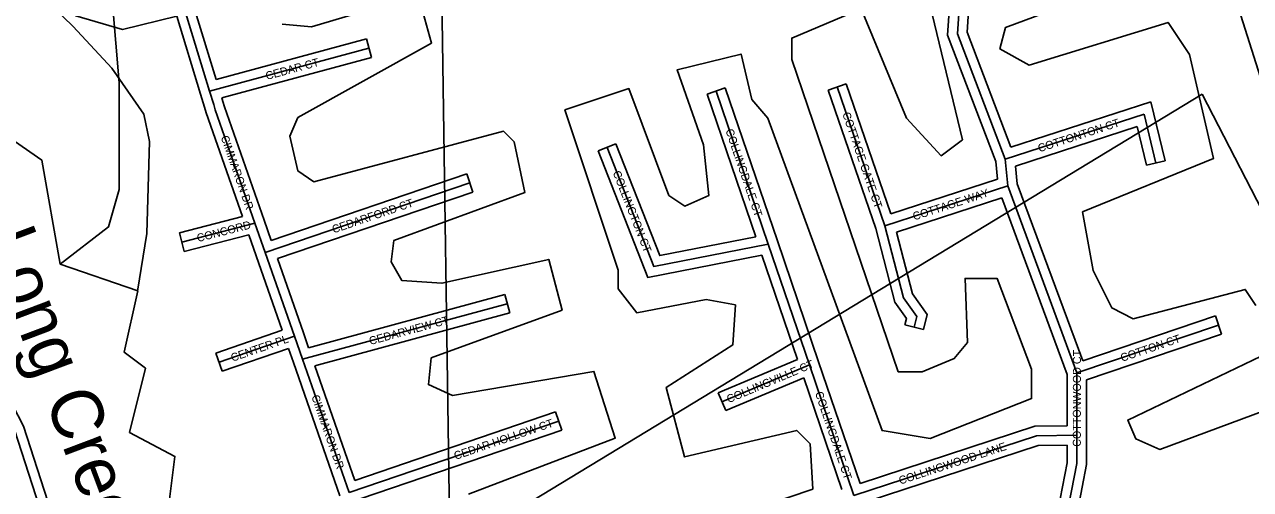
# Model space of a CAD drawing. Extents: x 457167 to 656239, y 1787309 to 1969297.
# Drawn here: x 588786 to 592615, y 1909471 to 1910924 of the extents above; entities that cross this region are included whole.
import ezdxf

# ---------------------------------------------------------------- set-up
doc = ezdxf.new("R2010")
doc.units = 0
for name, color, linetype in [('Level 1', 7, 'Continuous'), ('Level 31', 7, 'Continuous'), ('Level 32', 7, 'Continuous'), ('Level 34', 7, 'Continuous'), ('Level 41', 7, 'Continuous'), ('Level 5', 7, 'Continuous'), ('Level 7', 7, 'Continuous')]:
    doc.layers.add(name, color=color, linetype=linetype)

msp = doc.modelspace()

# ---------------------------------------------------------------- linework, layer by layer
at = {"layer": 'Level 1'}
for p, q in [((590046.356, 1914002.513), (590115.044, 1909280.417)), ((592464.083, 1910705.826), (589240.382, 1908749.669)), ((593449.875, 1908796.541), (592464.083, 1910705.826))]:
    msp.add_line(p, q, dxfattribs=at)
at = {"layer": 'Level 31'}
for p, q in [((589364.325, 1910715.107), (589281.854, 1910985.078)), ((589364.325, 1910715.107), (589861.993, 1910849.486)), ((591473.764, 1910294.983), (591324.497, 1910728.706)), ((589376.965, 1910673.992), (589364.325, 1910715.107)), ((591109.409, 1910237.804), (590946.558, 1910715.916)), ((591849.184, 1910502.694), (592282.97, 1910643.762)), ((592282.97, 1910643.762), (592319.895, 1910490.969)), ((591857.304, 1910419.406), (591849.184, 1910502.694)), ((589537.918, 1910211.513), (590177.181, 1910428.915)), ((591473.764, 1910294.983), (591857.304, 1910419.406)), ((592073.386, 1909835.386), (591857.304, 1910419.406)), ((589505.979, 1910302.845), (589277.339, 1910243.621)), ((589537.918, 1910211.513), (589505.979, 1910302.845)), ((591238.114, 1909860.481), (591109.409, 1910237.804)), ((589628.99, 1909950.254), (589537.918, 1910211.513)), ((589654.289, 1909877.843), (590294.114, 1910051.609)), ((592073.386, 1909835.386), (592515.456, 1909984.806)), ((589628.99, 1909950.254), (589393.952, 1909868.858)), ((589654.289, 1909877.843), (589628.99, 1909950.254)), ((589799.756, 1909461.576), (589654.289, 1909877.843)), ((591238.114, 1909860.481), (590964.559, 1909745.324)), ((591376.939, 1909452.231), (591238.114, 1909860.481)), ((592073.049, 1909640.474), (592073.386, 1909835.386)), ((589799.756, 1909461.576), (590454.617, 1909685.136))]:
    msp.add_line(p, q, dxfattribs=at)
for points in [[(591849.184, 1910502.694), (591699.843, 1910894.961), (591708.323, 1911019.676), (592142.16, 1911194.196)], [(589505.979, 1910302.845), (589382.019, 1910656.892), (589376.965, 1910673.992)], [(591109.409, 1910237.804), (590751.707, 1910167.889), (590605.517, 1910539.791)], [(591565.071, 1909978.091), (591573.393, 1910011.532), (591531.857, 1910069.787), (591473.764, 1910294.983)], [(588429.245, 1909157.875), (588604.49, 1909215.737), (588854.567, 1909348.738), (588755.003, 1909657.288), (588547.22, 1910058.037)], [(592073.049, 1909640.474), (591946.859, 1909638.875), (591376.939, 1909452.231)], [(592039.22, 1909376.892), (592072.898, 1909552.109), (592073.049, 1909640.474)]]:
    msp.add_lwpolyline(points, dxfattribs=at)
at = {"layer": 'Level 32'}
for p, q in [((589335.634, 1910706.342), (589261.43, 1910949.249)), ((589384.535, 1910751.638), (589319.141, 1910965.706)), ((589384.535, 1910751.638), (589854.172, 1910878.449)), ((589854.172, 1910878.449), (589869.814, 1910820.521)), ((589402.128, 1910694.238), (589869.814, 1910820.521)), ((590918.159, 1910706.244), (590974.956, 1910725.588)), ((591137.808, 1910247.476), (590974.956, 1910725.588)), ((591296.13, 1910718.943), (591352.865, 1910738.468)), ((591445.013, 1910286.341), (591296.13, 1910718.943)), ((591492.542, 1910332.613), (591352.865, 1910738.468)), ((589348.289, 1910665.176), (589335.65, 1910706.291)), ((589405.641, 1910682.808), (589402.128, 1910694.239)), ((591069.934, 1910260.656), (590918.159, 1910706.244)), ((591867.062, 1910540.055), (592304.518, 1910682.316)), ((592304.518, 1910682.316), (592349.056, 1910498.016)), ((591881.383, 1910481.616), (592261.424, 1910605.207)), ((592261.424, 1910605.207), (592290.735, 1910483.921)), ((590577.596, 1910528.815), (590633.439, 1910550.766)), ((591825.106, 1910440.501), (591819.717, 1910495.779)), ((592349.056, 1910498.016), (592290.735, 1910483.921)), ((589556.419, 1910249.492), (590167.523, 1910457.318)), ((590167.523, 1910457.318), (590186.841, 1910400.511)), ((591886.788, 1910426.178), (591881.383, 1910481.616)), ((591492.542, 1910332.613), (591825.106, 1910440.501)), ((592091.405, 1909873.142), (591886.788, 1910426.178)), ((589576.198, 1910192.841), (590186.841, 1910400.511)), ((591509.863, 1910275.153), (591839.164, 1910381.981)), ((592043.378, 1909830.037), (591839.164, 1910381.981)), ((589466.889, 1910323.708), (589269.818, 1910272.662)), ((589556.419, 1910249.492), (589534.299, 1910312.748)), ((589284.863, 1910214.578), (589269.818, 1910272.662)), ((589486.775, 1910266.879), (589284.863, 1910214.578)), ((589509.599, 1910201.609), (589486.775, 1910266.878)), ((591266.509, 1909870.166), (591137.804, 1910247.489)), ((589590.768, 1909968.765), (589509.59, 1910201.637)), ((589657.319, 1909960.128), (589576.198, 1910192.841)), ((591200.689, 1909877.276), (591089.469, 1910203.337)), ((589673.394, 1909914.118), (590286.253, 1910080.561)), ((590286.253, 1910080.561), (590301.978, 1910022.656)), ((589693.236, 1909857.331), (590301.978, 1910022.656)), ((592091.404, 1909873.142), (592505.85, 1910013.226)), ((592505.85, 1910013.226), (592525.064, 1909956.384)), ((589590.767, 1909968.764), (589384.135, 1909897.206)), ((589673.394, 1909914.118), (589657.312, 1909960.148)), ((591535.959, 1909985.336), (591594.183, 1909970.846)), ((592103.351, 1909813.844), (592525.064, 1909956.384)), ((589403.77, 1909840.509), (589384.135, 1909897.206)), ((589610.538, 1909912.113), (589403.77, 1909840.509)), ((589625.968, 1909867.947), (589610.538, 1909912.113)), ((591200.689, 1909877.276), (590952.919, 1909772.975)), ((589771.436, 1909451.678), (589625.969, 1909867.946)), ((589818.252, 1909499.589), (589693.236, 1909857.331)), ((591395.793, 1909489.972), (591266.519, 1909870.139)), ((591220.079, 1909820.336), (590976.2, 1909717.672)), ((591338.762, 1909471.316), (591220.079, 1909820.336)), ((592043.101, 1909670.097), (592043.378, 1909830.037)), ((592103.05, 1909640.421), (592103.35, 1909813.844)), ((590976.2, 1909717.672), (590952.919, 1909772.975)), ((589818.252, 1909499.589), (590444.924, 1909713.527)), ((590444.924, 1909713.527), (590464.31, 1909656.743)), ((589838.024, 1909442.937), (590464.31, 1909656.743))]:
    msp.add_line(p, q, dxfattribs=at)
for points in [[(589132.576, 1911645.186), (588988.961, 1911605.038), (588899.991, 1911513.713), (588860.999, 1911275.176), (588868.777, 1911106.799), (588946.488, 1910950.706), (589092.264, 1910908.196), (589261.43, 1910949.249)], [(591819.717, 1910495.779), (591669.464, 1910890.435), (591679.668, 1911040.486), (592130.964, 1911222.03)], [(591867.063, 1910540.055), (591730.22, 1910899.488), (591736.977, 1910998.865), (592153.356, 1911166.364)], [(589534.294, 1910312.759), (589410.579, 1910666.106), (589405.641, 1910682.808)], [(589466.889, 1910323.708), (589353.459, 1910647.677), (589348.289, 1910665.176)], [(591089.469, 1910203.337), (590732.93, 1910133.651), (590577.596, 1910528.815)], [(591069.934, 1910260.656), (590770.483, 1910202.127), (590633.439, 1910550.766)], [(591535.959, 1909985.336), (591540.944, 1910005.367), (591504.198, 1910056.903), (591445.013, 1910286.341)], [(591594.183, 1909970.846), (591605.843, 1910017.696), (591559.515, 1910082.671), (591509.863, 1910275.152)], [(588469.404, 1909139.54), (588616.321, 1909188.05), (588890.832, 1909334.045), (588782.786, 1909668.878), (588575.249, 1910069.155)], [(592043.101, 1909670.097), (591941.886, 1909668.815), (591395.793, 1909489.973)], [(592042.997, 1909610.089), (591951.832, 1909608.935), (591415.134, 1909433.17)], [(592014.031, 1909404.777), (592042.902, 1909554.992), (592042.998, 1909610.089)], [(592075.734, 1909407.918), (592102.893, 1909549.226), (592103.05, 1909640.422)]]:
    msp.add_lwpolyline(points, dxfattribs=at)
at = {"layer": 'Level 5'}
msp.add_line((589139.117, 1910090.414), (589168.049, 1910270.728), dxfattribs=at)
for points in [[(589168.049, 1910270.728), (589176.197, 1910558.717), (589158.551, 1910643.842), (589058.689, 1910787.661), (588938.461, 1910916.973), (588721.44, 1911128.281), (588674.549, 1911210.551), (588673.839, 1911518.921), (588682.173, 1911906.911), (588708.496, 1912050.866), (588778.559, 1912127.466), (588883.894, 1912201.094), (588925.013, 1912265.747), (588924.833, 1912342.113), (589012.18, 1912662.323), (589088.179, 1912859.279), (589161.19, 1912985.694), (589228.204, 1913135.757), (589240.084, 1913203.373), (589227.733, 1913579.402), (589209.623, 1913935.077), (589206.498, 1913964.538), (589133.194, 1914202.493), (589031.723, 1914329.589)], [(593417.7, 1911612.484), (592500.382, 1911313.352), (592500.254, 1911213.32), (592533.564, 1911163.269), (592558.447, 1911038.216), (592849.243, 1910120.896)], [(588897.88, 1910175.126), (588839.885, 1910500.314), (588681.592, 1910608.846), (588615.128, 1910825.691), (588681.947, 1910942.303), (588698.716, 1911025.666), (588590.444, 1911109.127), (588515.423, 1911109.226)], [(592632.401, 1910046.092), (592599.12, 1910096.143), (592248.897, 1910004.84), (592182.245, 1910038.25), (592124.023, 1910155.022), (592090.87, 1910338.456), (592499.504, 1910504.723), (592424.838, 1910829.941), (592358.245, 1910930.042), (591924.632, 1910797.116), (591832.959, 1910847.237), (591849.729, 1910913.929), (592316.723, 1911088.466)], [(591599.774, 1911047.571), (591715.962, 1910563.93), (591649.212, 1910513.979), (591540.969, 1910630.821), (591399.603, 1910972.768), (591182.771, 1910881.295), (591182.702, 1910814.613), (591515.119, 1909838.891), (591590.14, 1909838.792), (591690.241, 1909880.383), (591731.951, 1909930.365), (591723.849, 1910130.44), (591823.879, 1910130.341), (591931.965, 1909846.774), (591931.866, 1909755.071), (591614.954, 1909630.357), (591464.901, 1909655.527), (591107.484, 1910631.279), (591057.532, 1910689.69), (591024.349, 1910831.443), (590824.208, 1910781.621), (590907.342, 1910548.136), (590923.824, 1910389.711), (590848.764, 1910356.431), (590798.783, 1910389.841), (590674.096, 1910723.429), (590473.954, 1910656.966), (590640.164, 1910156.595), (590640.094, 1910098.233), (590698.356, 1910023.141), (590915.159, 1910064.594), (591006.83, 1910047.824), (590998.362, 1909922.811), (590789.831, 1909789.626), (590847.954, 1909572.821), (591198.138, 1909655.826), (591239.789, 1909614.105), (591247.961, 1909472.351), (590313.983, 1909156.589)], [(590172.587, 1909456.856), (590631.281, 1909631.432), (590564.777, 1909839.906), (590122.892, 1909765.332), (590047.901, 1909798.783), (590056.329, 1909882.115), (590464.973, 1910031.741), (590423.45, 1910190.165), (590089.907, 1910115.501), (589964.895, 1910123.961), (589931.584, 1910182.351), (589940.014, 1910249.043), (590348.657, 1910398.669), (590315.474, 1910557.093), (590282.153, 1910590.473), (589690.118, 1910432.706), (589640.136, 1910466.117), (589615.224, 1910574.52), (589640.294, 1910632.841), (590057.366, 1910865.799), (590015.854, 1911015.922), (589682.271, 1910916.248), (589590.599, 1910924.678)], [(589388.849, 1909340.969), (589238.895, 1909441.171), (589255.724, 1909574.543), (589114.07, 1909649.705), (589164.319, 1909849.75), (589097.657, 1909899.831), (589139.535, 1910091.506), (588897.88, 1910175.126)], [(592915.609, 1909812.388), (592331.814, 1909596.26), (592256.852, 1909629.671), (592231.871, 1909688.051), (592648.914, 1909887.709)]]:
    msp.add_lwpolyline(points, dxfattribs=at)
at = {"layer": 'Level 7'}
msp.add_lwpolyline([(588897.88, 1910175.126), (589048.061, 1910291.67), (589081.54, 1910408.353), (589081.895, 1910741.801), (589040.738, 1911225.372), (589015.728, 1911242.082), (588833.53, 1912367.689), (588834.113, 1912917.881), (589043.394, 1913742.963), (589051.951, 1913943.027), (589076.991, 1914001.349), (589077.771, 1914718.276), (588886.295, 1914960.231), (588627.97, 1915060.562)], dxfattribs=at)

# ---------------------------------------------------------------- texts
at = {"layer": 'Level 34'}
for s, height, rotation, p in [('CEDAR CT', 25, 15.109981, (589542.984, 1910750.401)), ('COTTAGE GATE CT', 25, 288.9905, (591339.959, 1910645.369)), ('COTTONTON CT', 25, 18.014106, (591956.275, 1910524.377)), ('CIMMARON DR', 25, 289.295697, (589398.481, 1910572.052)), ('COLLINGDALE CT', 25, 288.809058, (590975.176, 1910593.131)), ('COLLINGTON CT', 25, 291.458658, (590622.905, 1910461.388)), ('CEDARFORD CT', 25, 18.781692, (589751.542, 1910270.961)), ('COTTAGE WAY', 25, 17.972917, (591565.134, 1910311.484)), ('CONCORD', 25, 14.521567, (589328.021, 1910243.837)), ('CEDARVIEW CT', 24.99916, 15.193561, (589866.236, 1909922.452)), ('COTTON CT', 25, 18.674733, (592214.281, 1909869.814)), ('CENTER PL', 25, 19.100781, (589435.649, 1909870.071)), ('COLLINGVILLE CT', 25, 22.828689, (590985.571, 1909740.609)), ('COTTONWOOD CT', 25, 89.900328, (592085.487, 1909604.68)), ('CIMMARON DR', 25, 289.261794, (589681.559, 1909761.92)), ('COLLINGDALE CT', 25, 288.779978, (591254.779, 1909772.652)), ('CEDAR HOLLOW CT', 25, 18.848672, (590132.464, 1909563.644)), ('COLLINGWOOD LANE', 25, 18.132697, (591521.667, 1909486.476))]:
    msp.add_text(s, height=height, rotation=rotation, dxfattribs=at).set_placement(p)
at = {"layer": 'Level 41'}
msp.add_text('Long Creek', height=160, rotation=290.660022, dxfattribs=at).set_placement((588659.509, 1910255.294))

doc.saveas('drawing.dxf')
